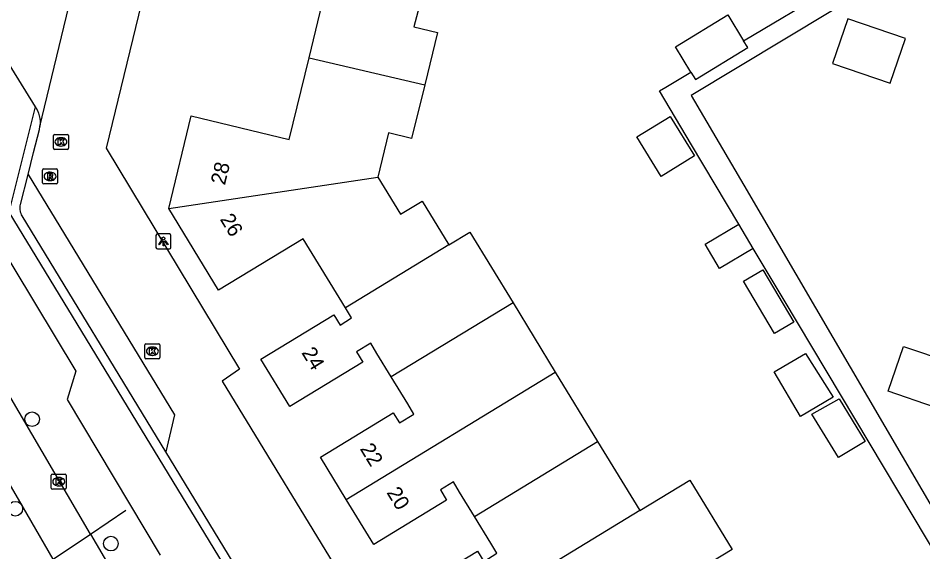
# Model space of a CAD drawing. Extents: x 157767 to 159171, y 387842 to 389425.
# Drawn here: x 158130.1 to 158190.5, y 388367.4 to 388403.1 of the extents above; entities that cross this region are included whole.
import ezdxf

# ---------------------------------------------------------------- set-up
doc = ezdxf.new("R2010")
doc.units = 0
for name, color, linetype in [('IMGEO_Boom', 7, 'Continuous'), ('IMGEO_Duiker', 7, 'Continuous'), ('IMGEO_Fietspad_gesloten', 7, 'Continuous'), ('IMGEO_Fietspad_open', 7, 'Continuous'), ('IMGEO_Groenvoorziening', 7, 'Continuous'), ('IMGEO_Kolk', 7, 'Continuous'), ('IMGEO_Lichtpunt', 7, 'Continuous'), ('IMGEO_Muur', 7, 'Continuous'), ('IMGEO_Pand', 7, 'Continuous'), ('IMGEO_Pand_nummerreeks', 7, 'Continuous'), ('IMGEO_Rijbaan_lokaal_open', 7, 'Continuous'), ('IMGEO_Rioolput', 7, 'Continuous'), ('IMGEO_Voetpad_open', 7, 'Continuous')]:
    doc.layers.add(name, color=color, linetype=linetype)

msp = doc.modelspace()

# ---------------------------------------------------------------- linework, layer by layer
at = {"layer": 'IMGEO_Boom'}
for centre in [(158131.037, 388376.248), (158129.913, 388370.263), (158136.3, 388367.931)]:
    msp.add_circle(centre, 0.489, dxfattribs=at)
at = {"layer": 'IMGEO_Duiker'}
msp.add_lwpolyline([(158125.103, 388361.908), (158125.146, 388361.937), (158126.715, 388363), (158129.845, 388365.121), (158132.45, 388366.885), (158134.936, 388368.569), (158137.301, 388370.172)], dxfattribs=at)
at = {"layer": 'IMGEO_Fietspad_gesloten'}
for points in [[(158132.45, 388366.885), (158131.292, 388368.887), (158130.136, 388370.89), (158116.54, 388394.144), (158109.829, 388406.303), (158099.787, 388425.751), (158093.596, 388437.697), (158077.696, 388467.86), (158066.3, 388489.348), (158060.675, 388500), (158059.824, 388501.559)], [(158134.936, 388368.569), (158119.086, 388395.663), (158117.484, 388398.656), (158113.772, 388405.372), (158099.445, 388433.055)], [(158132.45, 388366.885), (158134.936, 388368.569)], [(158134.936, 388368.569), (158152.031, 388339.346), (158162.359, 388321.986), (158175.742, 388299.912), (158188.418, 388279.263), (158195.13, 388268.765)]]:
    msp.add_lwpolyline(points, dxfattribs=at)
at = {"layer": 'IMGEO_Fietspad_open'}
for points in [[(158131.254, 388397.124), (158128.726, 388401.202)], [(158131.254, 388397.124), (158131.309, 388397.033), (158131.391, 388396.872), (158131.459, 388396.705), (158131.511, 388396.533), (158131.548, 388396.356), (158131.569, 388396.177), (158131.573, 388395.997), (158131.562, 388395.817)]]:
    msp.add_lwpolyline(points, dxfattribs=at)
at = {"layer": 'IMGEO_Groenvoorziening'}
msp.add_lwpolyline([(158126.885, 388397.853), (158125.71, 388393.121), (158133.951, 388379.467), (158133.376, 388377.573), (158139.588, 388367.158)], dxfattribs=at)
at = {"layer": 'IMGEO_Kolk'}
for p, q in [((158132.464, 388394.359), (158132.464, 388395.211)), ((158132.539, 388395.285), (158133.391, 388395.285)), ((158132.952, 388395.065), (158132.977, 388395.065)), ((158133.465, 388395.211), (158133.465, 388394.359)), ((158132.975, 388394.505), (158132.95, 388394.505)), ((158133.391, 388394.285), (158132.539, 388394.285)), ((158138.567, 388380.365), (158138.567, 388381.217)), ((158138.642, 388381.291), (158139.494, 388381.291)), ((158139.568, 388381.217), (158139.568, 388380.365)), ((158139.078, 388380.511), (158139.053, 388380.511)), ((158139.055, 388381.071), (158139.08, 388381.071)), ((158139.494, 388380.291), (158138.642, 388380.291)), ((158132.318, 388371.645), (158132.318, 388372.497)), ((158132.393, 388372.571), (158133.245, 388372.571)), ((158132.806, 388372.351), (158132.831, 388372.351)), ((158133.319, 388372.497), (158133.319, 388371.645)), ((158133.245, 388371.571), (158132.393, 388371.571)), ((158132.829, 388371.791), (158132.804, 388371.791))]:
    msp.add_line(p, q, dxfattribs=at)
for points in [[(158132.464, 388394.359), (158132.464, 388395.211)], [(158132.539, 388395.285), (158133.391, 388395.285)], [(158132.785, 388394.985), (158132.908, 388394.985), (158132.908, 388394.834), (158133.038, 388394.985), (158133.202, 388394.985), (158133.056, 388394.834), (158133.209, 388394.585), (158133.057, 388394.585), (158132.972, 388394.749), (158132.908, 388394.682), (158132.908, 388394.585), (158132.785, 388394.585), (158132.785, 388394.985)], [(158133.465, 388395.211), (158133.465, 388394.359)], [(158133.391, 388394.285), (158132.539, 388394.285)], [(158138.567, 388380.365), (158138.567, 388381.217)], [(158138.642, 388381.291), (158139.494, 388381.291)], [(158139.568, 388381.217), (158139.568, 388380.365)], [(158138.888, 388380.991), (158139.011, 388380.991), (158139.011, 388380.84), (158139.141, 388380.991), (158139.305, 388380.991), (158139.159, 388380.84), (158139.312, 388380.591), (158139.16, 388380.591), (158139.075, 388380.755), (158139.011, 388380.688), (158139.011, 388380.591), (158138.888, 388380.591), (158138.888, 388380.991)], [(158139.494, 388380.291), (158138.642, 388380.291)], [(158132.318, 388371.645), (158132.318, 388372.497)], [(158132.393, 388372.571), (158133.245, 388372.571)], [(158132.639, 388372.271), (158132.762, 388372.271), (158132.762, 388372.12), (158132.892, 388372.271), (158133.056, 388372.271), (158132.91, 388372.12), (158133.063, 388371.871), (158132.911, 388371.871), (158132.826, 388372.035), (158132.762, 388371.968), (158132.762, 388371.871), (158132.639, 388371.871), (158132.639, 388372.271)], [(158133.319, 388372.497), (158133.319, 388371.645)], [(158133.245, 388371.571), (158132.393, 388371.571)]]:
    msp.add_lwpolyline(points, dxfattribs=at)
for centre, start, end in [((158132.541, 388395.209), 91.55205, 178.44795), ((158132.541, 388395.209), 91.55205, 178.44795), ((158133.389, 388395.209), 1.55205, 88.44795), ((158133.389, 388395.209), 1.55205, 88.44795), ((158132.541, 388394.361), 181.55205, 268.44795), ((158132.541, 388394.361), 181.55205, 268.44795), ((158133.389, 388394.361), 271.55205, 358.44795), ((158133.389, 388394.361), 271.55205, 358.44795), ((158138.644, 388381.215), 91.55205, 178.44795), ((158138.644, 388381.215), 91.55205, 178.44795), ((158139.492, 388381.215), 1.55205, 88.44795), ((158139.492, 388381.215), 1.55205, 88.44795), ((158138.644, 388380.367), 181.55205, 268.44795), ((158138.644, 388380.367), 181.55205, 268.44795), ((158139.492, 388380.367), 271.55205, 358.44795), ((158139.492, 388380.367), 271.55205, 358.44795), ((158132.395, 388372.495), 91.55205, 178.44795), ((158132.395, 388372.495), 91.55205, 178.44795), ((158133.243, 388372.495), 1.55205, 88.44795), ((158133.243, 388372.495), 1.55205, 88.44795), ((158132.395, 388371.647), 181.55205, 268.44795), ((158132.395, 388371.647), 181.55205, 268.44795), ((158133.243, 388371.647), 271.55205, 358.44795), ((158133.243, 388371.647), 271.55205, 358.44795)]:
    msp.add_arc(centre, 0.0765, start, end, dxfattribs=at)
for centre, major_axis, ratio, start_param, end_param in [((158132.951, 388394.785), (-0.387, 0.002), 0.722429, 4.712389, 7.853982), ((158132.976, 388394.785), (-0.39, 0.002), 0.717154, 1.570796, 4.712389), ((158139.054, 388380.791), (-0.387, 0.002), 0.722429, 4.712389, 7.853982), ((158139.079, 388380.791), (-0.39, 0.002), 0.717154, 1.570796, 4.712389), ((158132.805, 388372.071), (-0.387, 0.002), 0.722429, 4.712389, 7.853982), ((158132.83, 388372.071), (-0.39, 0.002), 0.717154, 1.570796, 4.712389)]:
    msp.add_ellipse(centre, major_axis=major_axis, ratio=ratio, start_param=start_param, end_param=end_param, dxfattribs=at)
at = {"layer": 'IMGEO_Lichtpunt'}
for p, q in [((158139.31, 388388.533), (158139.31, 388387.726)), ((158139.31, 388388.533), (158139.31, 388387.726)), ((158140.212, 388388.628), (158139.404, 388388.628)), ((158140.212, 388388.628), (158139.404, 388388.628)), ((158140.306, 388387.726), (158140.306, 388388.533)), ((158140.306, 388387.726), (158140.306, 388388.533)), ((158139.404, 388387.632), (158140.212, 388387.632)), ((158139.404, 388387.632), (158140.212, 388387.632))]:
    msp.add_line(p, q, dxfattribs=at)
for points in [[(158139.684, 388388.197), (158139.723, 388388.169), (158139.535, 388387.907), (158139.497, 388387.934), (158139.684, 388388.197)], [(158139.786, 388388.149), (158139.833, 388388.149), (158139.833, 388387.827), (158139.786, 388387.827), (158139.786, 388388.149)], [(158139.896, 388388.169), (158139.934, 388388.196), (158140.121, 388387.934), (158140.082, 388387.906), (158139.896, 388388.169)]]:
    msp.add_lwpolyline(points, dxfattribs=at)
msp.add_circle((158139.809, 388388.331), 0.0994, dxfattribs=at)
for centre, start, end in [((158139.404, 388388.533), 90, 180), ((158139.404, 388388.533), 90, 180), ((158140.212, 388388.533), 0, 90), ((158140.212, 388388.533), 0, 90), ((158139.404, 388387.726), 180, 270), ((158139.404, 388387.726), 180, 270), ((158140.212, 388387.726), 270, 0), ((158140.212, 388387.726), 270, 360)]:
    msp.add_arc(centre, 0.0946, start, end, dxfattribs=at)
at = {"layer": 'IMGEO_Muur'}
msp.add_lwpolyline([(158126.885, 388397.853), (158125.71, 388393.121), (158133.951, 388379.467), (158133.376, 388377.573), (158139.588, 388367.158)], dxfattribs=at)
at = {"layer": 'IMGEO_Pand'}
for points in [[(158149.535, 388400.41), (158150.867, 388405.887), (158144.346, 388407.472), (158145.839, 388413.615)], [(158157.317, 388405.425), (158156.544, 388402.467), (158158.109, 388402.086), (158157.261, 388398.598)], [(158175.039, 388399.45), (158174.005, 388401.142), (158177.504, 388403.28), (158178.56, 388401.55)], [(158184.493, 388400.015), (158188.354, 388398.701), (158189.376, 388401.705), (158185.514, 388403.018), (158184.493, 388400.015)], [(158175.039, 388399.45), (158175.345, 388398.949), (158178.843, 388401.087), (158178.56, 388401.55)], [(158140.169, 388390.335), (158141.671, 388396.521), (158148.204, 388394.933), (158149.535, 388400.41)], [(158149.535, 388400.41), (158157.261, 388398.598)], [(158157.261, 388398.598), (158156.388, 388395.006), (158154.849, 388395.38), (158154.131, 388392.43)], [(158173.065, 388392.479), (158171.435, 388395.118), (158173.652, 388396.486), (158175.281, 388393.848), (158173.065, 388392.479)], [(158140.169, 388390.335), (158154.131, 388392.43)], [(158154.131, 388392.43), (158155.645, 388389.947), (158157.089, 388390.827), (158158.87, 388387.903)], [(158151.961, 388383.695), (158149.147, 388388.314), (158143.498, 388384.871), (158140.169, 388390.335)], [(158179.208, 388387.653), (158176.954, 388386.321), (158175.991, 388387.951), (158178.245, 388389.283)], [(158179.208, 388387.653), (158178.245, 388389.283)], [(158158.87, 388387.903), (158160.28, 388388.751), (158163.159, 388384.027)], [(158158.87, 388387.903), (158151.961, 388383.695)], [(158178.559, 388385.466), (158179.837, 388386.224), (158181.909, 388382.736), (158180.631, 388381.978), (158178.559, 388385.466)], [(158155.027, 388379.072), (158154.073, 388380.638), (158153.657, 388381.322), (158152.702, 388380.74), (158153.118, 388380.056), (158148.25, 388377.09), (158146.319, 388380.259), (158151.188, 388383.226), (158151.604, 388382.543), (158152.376, 388383.014), (158151.961, 388383.695)], [(158163.159, 388384.027), (158155.027, 388379.072)], [(158163.159, 388384.027), (158165.981, 388379.396)], [(158198.86, 388377.879), (158197.988, 388375.331), (158205.547, 388372.742), (158203.744, 388367.476), (158203.257, 388367.643), (158202.348, 388364.986), (158197.958, 388366.489), (158198.867, 388369.145), (158195.504, 388370.297), (158196.408, 388372.938), (158193.199, 388374.037), (158193.928, 388376.164), (158191.323, 388377.056), (158188.224, 388378.117), (158189.232, 388381.115), (158192.354, 388380.066)], [(158182.693, 388380.638), (158184.542, 388377.73), (158182.373, 388376.431), (158180.609, 388379.405), (158182.693, 388380.638)], [(158152.017, 388370.886), (158165.981, 388379.396)], [(158165.981, 388379.396), (158168.803, 388374.765)], [(158152.017, 388370.886), (158150.297, 388373.709), (158155.165, 388376.676), (158155.582, 388375.993), (158156.545, 388376.58), (158156.129, 388377.263), (158155.027, 388379.072)], [(158184.95, 388377.611), (158186.691, 388374.766), (158184.896, 388373.694), (158183.127, 388376.586), (158184.95, 388377.611)], [(158160.58, 388369.753), (158168.803, 388374.765)], [(158168.803, 388374.765), (158171.625, 388370.134)], [(158160.58, 388369.753), (158159.594, 388371.37), (158159.177, 388372.054), (158158.306, 388371.523), (158158.722, 388370.839), (158153.854, 388367.872), (158152.017, 388370.886)], [(158171.625, 388370.134), (158174.978, 388372.178), (158177.801, 388367.546), (158174.448, 388365.502)], [(158157.648, 388361.615), (158155.916, 388364.457), (158160.784, 388367.424), (158161.201, 388366.741), (158162.086, 388367.281), (158161.67, 388367.964), (158160.58, 388369.753)], [(158171.625, 388370.134), (158157.648, 388361.615)]]:
    msp.add_lwpolyline(points, dxfattribs=at)
at = {"layer": 'IMGEO_Rijbaan_lokaal_open'}
for points in [[(158180.797, 388442.173), (158153.056, 388425.158), (158153.984, 388423.292), (158141.098, 388415.471), (158135.994, 388394.364), (158144.897, 388379.594), (158143.742, 388378.793), (158169.317, 388336.817), (158170.612, 388337.516), (158182.172, 388318.47), (158188.347, 388316.482), (158195.026, 388318.901)], [(158131.562, 388395.817), (158133.657, 388404.502)], [(158130.772, 388392.615), (158131.141, 388394.073), (158131.526, 388395.604), (158131.562, 388395.817)], [(158130.772, 388392.615), (158140.538, 388376.528), (158139.968, 388374.072)], [(158163.532, 388335.322), (158139.968, 388374.072)]]:
    msp.add_lwpolyline(points, dxfattribs=at)
at = {"layer": 'IMGEO_Rioolput'}
for p, q in [((158131.735, 388392.053), (158131.735, 388392.905)), ((158131.81, 388392.979), (158132.662, 388392.979)), ((158132.223, 388392.759), (158132.248, 388392.759)), ((158132.736, 388392.905), (158132.736, 388392.053)), ((158132.662, 388391.979), (158131.81, 388391.979)), ((158132.246, 388392.199), (158132.221, 388392.199))]:
    msp.add_line(p, q, dxfattribs=at)
for points in [[(158131.735, 388392.053), (158131.735, 388392.905)], [(158131.81, 388392.979), (158132.662, 388392.979)], [(158132.324, 388392.677), (158132.072, 388392.679), (158132.072, 388392.279)], [(158132.25, 388392.598), (158132.196, 388392.598), (158132.196, 388392.517)], [(158132.736, 388392.905), (158132.736, 388392.053)], [(158132.662, 388391.979), (158131.81, 388391.979)], [(158132.072, 388392.279), (158132.196, 388392.279), (158132.196, 388392.441), (158132.207, 388392.441)], [(158132.196, 388392.517), (158132.248, 388392.517)], [(158132.254, 388392.412), (158132.325, 388392.279), (158132.465, 388392.279), (158132.4, 388392.405)]]:
    msp.add_lwpolyline(points, dxfattribs=at)
for centre, radius, start, end in [((158131.812, 388392.903), 0.0765, 91.55205, 178.44795), ((158131.812, 388392.903), 0.0765, 91.55205, 178.44795), ((158132.256, 388392.502), 0.0964, 77.00612, 93.18647), ((158132.27, 388392.559), 0.0378, 276.66336, 79.67722), ((158132.323, 388392.567), 0.109, 350.36119, 89.41601), ((158132.66, 388392.903), 0.0765, 1.55205, 88.44795), ((158132.66, 388392.903), 0.0765, 1.55205, 88.44795), ((158131.812, 388392.055), 0.0765, 181.55205, 268.44795), ((158131.812, 388392.055), 0.0765, 181.55205, 268.44795), ((158132.206, 388392.388), 0.0533, 26.02933, 88.69889), ((158132.232, 388392.706), 0.19, 274.7715, 282.96867), ((158132.321, 388392.567), 0.112, 277.58423, 350.98172), ((158132.305, 388392.352), 0.108, 29.51342, 73.79051), ((158132.66, 388392.055), 0.0765, 271.55205, 358.44795), ((158132.66, 388392.055), 0.0765, 271.55205, 358.44795)]:
    msp.add_arc(centre, radius, start, end, dxfattribs=at)
for centre, major_axis, ratio, start_param, end_param in [((158132.222, 388392.479), (-0.387, 0.002), 0.722429, 4.712389, 7.853982), ((158132.247, 388392.479), (-0.39, 0.002), 0.717154, 1.570796, 4.712389)]:
    msp.add_ellipse(centre, major_axis=major_axis, ratio=ratio, start_param=start_param, end_param=end_param, dxfattribs=at)
at = {"layer": 'IMGEO_Voetpad_open'}
for points in [[(158185.297, 388437.683), (158197.216, 388418.782), (158193.835, 388409.215), (158175.068, 388397.881), (158178.573, 388391.881), (158193.933, 388365.581), (158200.612, 388354.718)], [(158178.56, 388401.55), (158184.412, 388405.039), (158192.496, 388410.242), (158195.304, 388418.483), (158194.393, 388419.965)], [(158178.245, 388389.283), (158175.083, 388394.596), (158172.937, 388398.197), (158173.36, 388398.449), (158175.039, 388399.45)], [(158175.446, 388314.592), (158129.494, 388390.09), (158131.254, 388397.124)], [(158139.968, 388374.072), (158130.375, 388389.846), (158130.336, 388389.916), (158130.3, 388389.995), (158130.272, 388390.077), (158130.251, 388390.162), (158130.238, 388390.248), (158130.232, 388390.335), (158130.234, 388390.421), (158130.244, 388390.508), (158130.262, 388390.593), (158130.772, 388392.615)], [(158199.422, 388351.396), (158196.126, 388352.68), (158195.601, 388353.556), (158199.017, 388355.601), (158193.759, 388364.381), (158193.273, 388364.089), (158190.849, 388368.154), (158181.209, 388384.323), (158179.208, 388387.653)]]:
    msp.add_lwpolyline(points, dxfattribs=at)

# ---------------------------------------------------------------- texts
at = {"layer": 'IMGEO_Pand_nummerreeks'}
for s, rotation, p in [('28', 76.34358, (158143.913, 388391.853)), ('26', 301.35995, (158143.554, 388389.62)), ('24', 301.35564, (158149.006, 388380.692)), ('22', 301.35764, (158152.907, 388374.269)), ('20', 301.35764, (158154.688, 388371.345))]:
    msp.add_text(s, height=1, rotation=rotation, dxfattribs=at).set_placement(p)

doc.saveas('drawing.dxf')
